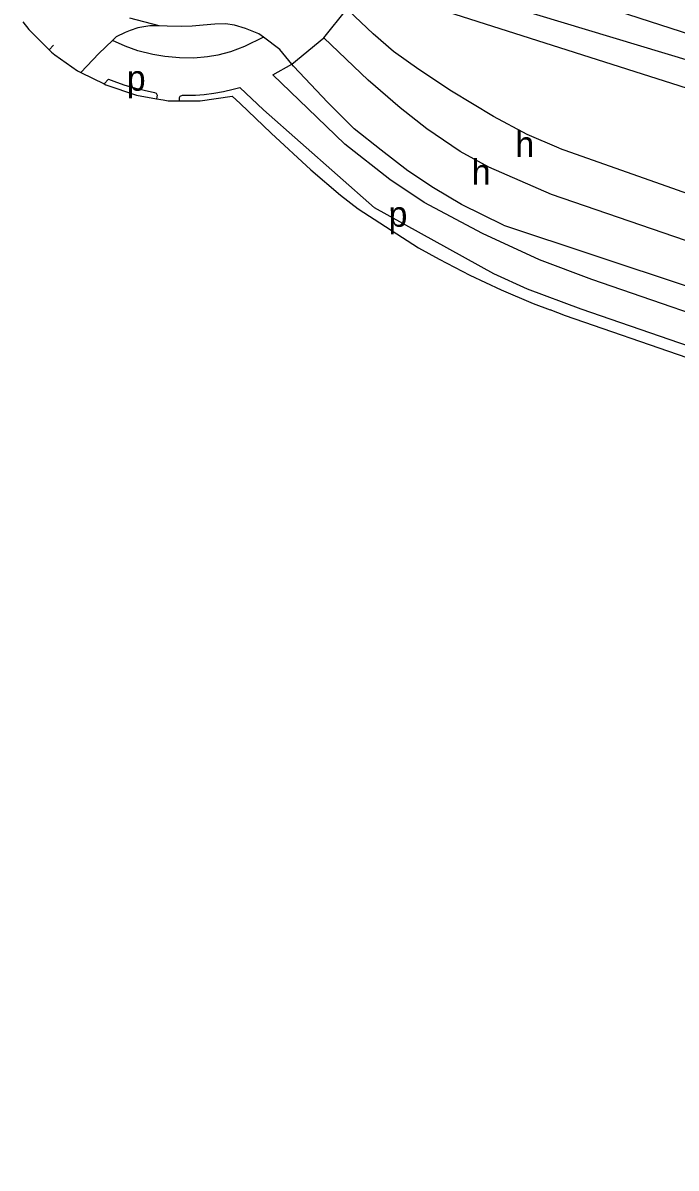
# Model space of a CAD drawing. Extents: x 154320 to 156262, y 382651 to 384180.
# Drawn here: x 155450.6 to 155553.7, y 382657.3 to 382837.8 of the extents above; entities that cross this region are included whole.
import ezdxf

# ---------------------------------------------------------------- set-up
doc = ezdxf.new("R2010")
doc.units = 0
for name, color, linetype in [('BLT_Basislijn', 7, 'Continuous'), ('BLT_Centroide', 7, 'Continuous'), ('BLT_Gemeentegrens', 7, 'Continuous'), ('BLT_Vlakafsluiter', 7, 'Continuous')]:
    doc.layers.add(name, color=color, linetype=linetype)

msp = doc.modelspace()

# ---------------------------------------------------------------- linework, layer by layer
at = {"layer": 'BLT_Basislijn'}
for p, q in [((155511.04, 382850.51), (155566.62, 382832.56)), ((155507.93, 382842.69), (155597.71, 382813.99)), ((155505.9, 382836.13), (155501.97, 382839.77)), ((155468.79, 382837.05), (155467.58, 382836.64)), ((155470.66, 382837.36), (155468.79, 382837.05)), ((155472.12, 382837.39), (155470.66, 382837.36)), ((155473.41, 382837.3), (155472.12, 382837.39)), ((155475.72, 382837.26), (155473.41, 382837.3)), ((155477.33, 382837.31), (155475.72, 382837.26)), ((155479.09, 382837.49), (155477.33, 382837.31)), ((155480.9, 382837.65), (155479.09, 382837.49)), ((155482.6, 382837.68), (155480.9, 382837.65)), ((155484.02, 382837.49), (155482.6, 382837.68)), ((155485.76, 382836.97), (155484.02, 382837.49)), ((155487.86, 382836.11), (155485.76, 382836.97)), ((155464.76, 382835.04), (155462.63, 382833.01)), ((155465.36, 382835.61), (155464.76, 382835.04)), ((155466.75, 382834.17), (155464.76, 382835.04)), ((155466.77, 382836.29), (155465.36, 382835.61)), ((155467.58, 382836.64), (155466.77, 382836.29)), ((155488.58, 382835.57), (155485.59, 382834.12)), ((155488.58, 382835.57), (155487.86, 382836.11)), ((155491.16, 382833.66), (155488.58, 382835.57)), ((155505.1, 382828.81), (155498.11, 382835.49)), ((155509.1, 382833.34), (155505.9, 382836.13)), ((155468.75, 382833.44), (155466.75, 382834.17)), ((155471.11, 382832.85), (155468.75, 382833.44)), ((155483.4, 382833.26), (155481.38, 382832.72)), ((155485.59, 382834.12), (155483.4, 382833.26)), ((155493.08, 382831.31), (155491.16, 382833.66)), ((155513.11, 382830.46), (155509.1, 382833.34)), ((155473, 382832.54), (155471.11, 382832.85)), ((155475.36, 382832.33), (155473, 382832.54)), ((155477.62, 382832.28), (155475.36, 382832.33)), ((155479.76, 382832.47), (155477.62, 382832.28)), ((155481.38, 382832.72), (155479.76, 382832.47)), ((155490.07, 382829.62), (155493.08, 382831.31)), ((155493.31, 382831.03), (155493.08, 382831.31)), ((155498.76, 382825.27), (155493.31, 382831.03)), ((155518.23, 382827.08), (155513.11, 382830.46)), ((155510.13, 382824.45), (155505.1, 382828.81)), ((155524.87, 382823.08), (155518.23, 382827.08)), ((155502.91, 382821.12), (155498.76, 382825.27)), ((155514.33, 382821.13), (155510.13, 382824.45)), ((155530.18, 382820.24), (155524.87, 382823.08)), ((155507.12, 382817.77), (155502.91, 382821.12)), ((155519.62, 382817.55), (155514.33, 382821.13)), ((155535.2, 382818.08), (155530.18, 382820.24)), ((155511.37, 382814.53), (155507.12, 382817.77)), ((155524.14, 382815.11), (155519.62, 382817.55)), ((155515.41, 382811.84), (155511.37, 382814.53)), ((155519.83, 382809.19), (155515.41, 382811.84)), ((155526.44, 382805.92), (155519.83, 382809.19))]:
    msp.add_line(p, q, dxfattribs=at)
for points in [[(155507.06, 382846.63), (155568.29, 382828.1)], [(155454.78, 382833.58), (155455.44, 382834.3)], [(155459.76, 382830.02), (155462.63, 382833.01)], [(155948.42, 382657.28), (155882.54, 382679.83), (155796.3, 382709.35), (155620.98, 382769.65), (155540.38, 382797.4), (155532.14, 382800.46), (155523.11, 382804.65), (155513.94, 382809.54), (155508.52, 382813.15), (155501.43, 382818.72), (155495.6, 382824.35), (155490.07, 382829.62)], [(155463.43, 382828.21), (155464.14, 382828.97)], [(155464.14, 382828.97), (155465.42, 382828.47), (155466.73, 382828.03), (155468.25, 382827.59), (155469.78, 382827.2), (155471.4, 382826.88), (155471.68, 382826.75), (155471.82, 382826.44), (155471.73, 382825.86)], [(155475.32, 382825.54), (155475.33, 382826.08), (155475.45, 382826.3), (155475.79, 382826.43), (155476.7, 382826.43), (155477.86, 382826.46), (155479.22, 382826.55), (155480.76, 382826.73), (155482.29, 382827), (155483.8, 382827.36), (155484.88, 382827.66)], [(155488.6, 382824.12), (155484.88, 382827.66)], [(155599.44, 382771.77), (155538.69, 382792.69), (155530.22, 382795.85), (155524.94, 382798.29), (155506.1, 382808.68), (155488.6, 382824.12)], [(155535.2, 382818.08), (155610.54, 382791.49), (155658.83, 382775.14)], [(155953.32, 382666.86), (155533.99, 382810.75), (155524.14, 382815.11)], [(155526.44, 382805.92), (155584.54, 382786.66), (155628.37, 382771.61)]]:
    msp.add_lwpolyline(points, dxfattribs=at)
at = {"layer": 'BLT_Gemeentegrens'}
for points in [[(155450.64, 382837.98), (155451.6, 382836.77), (155454.78, 382833.58)], [(155454.78, 382833.58), (155455.15, 382833.21), (155455.69, 382832.82)], [(155455.69, 382832.82), (155459.23, 382830.28), (155459.76, 382830.02)], [(155459.76, 382830.02), (155463.43, 382828.21)], [(155463.43, 382828.21), (155463.74, 382828.06), (155468.54, 382826.41), (155471.73, 382825.86)], [(155475.32, 382825.54), (155478.61, 382825.52), (155483.63, 382826.3), (155484.89, 382825.1), (155489.78, 382820.43), (155496.03, 382814.68), (155500.71, 382810.65), (155503.53, 382808.54), (155513.01, 382802.38), (155516.27, 382800.58), (155521.14, 382798.08), (155526.09, 382795.76), (155531.13, 382793.61), (155533.79, 382792.58)], [(155471.73, 382825.86), (155472.76, 382825.68), (155473.54, 382825.55), (155475.32, 382825.54)], [(155599.33, 382769.95), (155555.4, 382785.05), (155536.23, 382791.64), (155533.79, 382792.58)]]:
    msp.add_lwpolyline(points, dxfattribs=at)
at = {"layer": 'BLT_Vlakafsluiter'}
for p, q in [((155498.11, 382835.49), (155501.74, 382840.01)), ((155472.12, 382837.39), (155467.53, 382838.55)), ((155493.08, 382831.31), (155498.11, 382835.49))]:
    msp.add_line(p, q, dxfattribs=at)

# ---------------------------------------------------------------- texts
at = {"layer": 'BLT_Centroide'}
for s, p in [('p', (155467.02, 382827.14)), ('h', (155528.31, 382816.71)), ('h', (155521.44, 382812.33)), ('p', (155508.31, 382805.69))]:
    msp.add_text(s, height=4, dxfattribs=at).set_placement(p)

doc.saveas('drawing.dxf')
